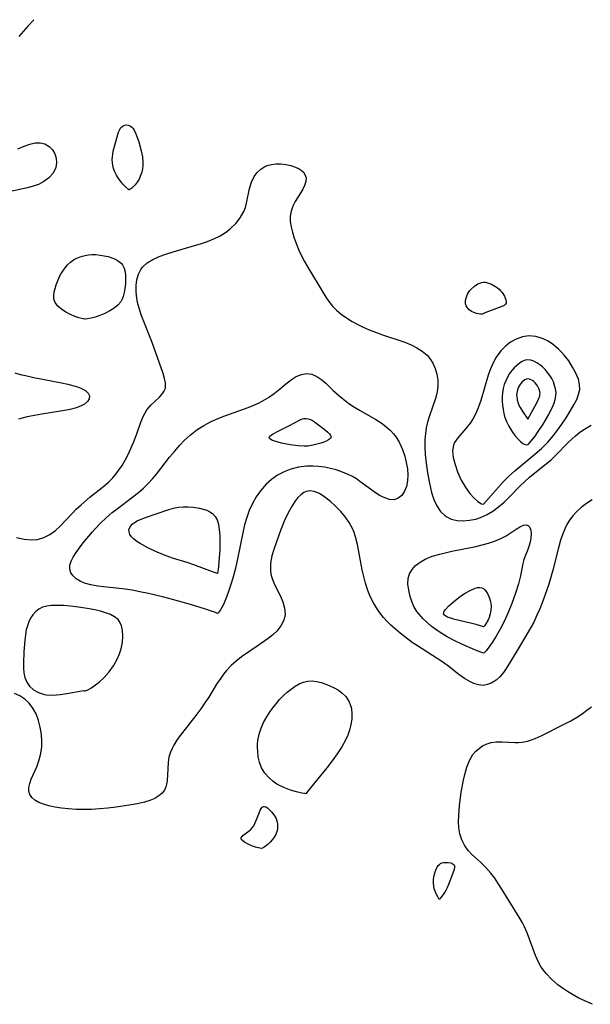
# Model space of a CAD drawing. Header units: inches. Extents: x 1073367 to 1082519, y 1569854 to 1574957.
# Tile 262 of 565: x 1077504 to 1077633, y 1574716 to 1574938. Entities that reach past the tile are written whole.
import ezdxf

# ---------------------------------------------------------------- set-up
doc = ezdxf.new("R2010")
doc.units = ezdxf.units.IN
doc.header["$MEASUREMENT"] = 0
doc.layers.add('CGG_CurvaNivelLidar_v1', color=7, linetype='Continuous', lineweight=30, true_color=0x008008)

msp = doc.modelspace()

# ---------------------------------------------------------------- linework, layer by layer
at = {"layer": 'CGG_CurvaNivelLidar_v1'}
for points in [[(1077507.0999, 1574937.8028, 68), (1077505.7675, 1574936.4121, 68), (1077504.7153, 1574935.2441, 68), (1077503.7031, 1574934.0476, 68)], [(1077503.4342, 1574908.6916, 68), (1077504.8966, 1574909.3023, 68), (1077506.1751, 1574909.7548, 68), (1077507.3915, 1574910.0368, 68), (1077508.5321, 1574910.0697, 68), (1077509.5768, 1574909.7911, 68), (1077510.5003, 1574909.244, 68), (1077511.2676, 1574908.4872, 68), (1077511.8328, 1574907.5669, 68), (1077512.1409, 1574906.5678, 68), (1077512.2054, 1574905.5107, 68), (1077512.0101, 1574904.4508, 68), (1077511.4006, 1574903.2234, 68), (1077510.4377, 1574902.1291, 68), (1077509.3607, 1574901.3279, 68), (1077508.1097, 1574900.6774, 68), (1077506.919, 1574900.2355, 68), (1077505.6602, 1574899.8803, 68), (1077501.8414, 1574899.0357, 68)], [(1077503.1711, 1574821.0726, 68), (1077504.8812, 1574820.7126, 68), (1077506.4401, 1574820.5368, 68), (1077507.9308, 1574820.6196, 68), (1077509.3462, 1574821.0453, 68), (1077510.6943, 1574821.7645, 68), (1077511.9254, 1574822.6667, 68), (1077513.0973, 1574823.7229, 68), (1077515.6024, 1574826.3565, 68), (1077516.6597, 1574827.4096, 68), (1077517.7606, 1574828.4377, 68), (1077519.7296, 1574830.1589, 68), (1077522.8303, 1574832.6525, 68), (1077523.8987, 1574833.5682, 68), (1077524.8836, 1574834.5432, 68), (1077525.5593, 1574835.3403, 68), (1077526.1911, 1574836.1783, 68), (1077526.9731, 1574837.3107, 68), (1077527.696, 1574838.4955, 68), (1077528.37, 1574839.7988, 68), (1077528.9751, 1574841.1445, 68), (1077529.5357, 1574842.5091, 68), (1077530.2797, 1574844.4272, 68), (1077531.2399, 1574847.0462, 68), (1077531.8472, 1574848.5127, 68), (1077532.5745, 1574849.8131, 68), (1077533.4686, 1574850.8986, 68), (1077535.3999, 1574852.7173, 68), (1077536.1944, 1574853.6038, 68), (1077536.4279, 1574853.958, 68), (1077536.7411, 1574854.7171, 68), (1077536.8124, 1574855.351, 68), (1077536.7744, 1574855.9204, 68), (1077536.5691, 1574856.9326, 68), (1077536.235, 1574858.032, 68), (1077533.7443, 1574865.0583, 68), (1077531.3091, 1574871.2528, 68), (1077530.8896, 1574872.5078, 68), (1077530.5583, 1574873.7611, 68), (1077530.3354, 1574875.0092, 68), (1077530.194, 1574876.4463, 68), (1077530.1846, 1574877.8435, 68), (1077530.3278, 1574879.1749, 68), (1077530.6542, 1574880.4101, 68), (1077531.2056, 1574881.5135, 68), (1077531.6055, 1574882.0334, 68), (1077532.6423, 1574882.9643, 68), (1077533.9046, 1574883.7409, 68), (1077535.3329, 1574884.4008, 68), (1077536.8803, 1574884.9738, 68), (1077538.4867, 1574885.4776, 68), (1077543.3267, 1574886.8616, 68), (1077544.6751, 1574887.2794, 68), (1077546.2894, 1574887.8284, 68), (1077547.8423, 1574888.4617, 68), (1077549.1037, 1574889.1051, 68), (1077550.2878, 1574889.8422, 68), (1077551.3816, 1574890.6688, 68), (1077552.6097, 1574891.8352, 68), (1077553.6414, 1574893.1241, 68), (1077554.4374, 1574894.5242, 68), (1077554.8016, 1574895.4591, 68), (1077555.0789, 1574896.4217, 68), (1077555.7561, 1574899.7088, 68), (1077556.1645, 1574901.1571, 68), (1077556.769, 1574902.4644, 68), (1077557.4535, 1574903.3715, 68), (1077558.2956, 1574904.1221, 68), (1077558.9895, 1574904.5589, 68), (1077559.7403, 1574904.8942, 68), (1077560.6735, 1574905.1495, 68), (1077561.6482, 1574905.2753, 68), (1077562.804, 1574905.2838, 68), (1077563.9522, 1574905.1638, 68), (1077565.0577, 1574904.9284, 68), (1077566.0826, 1574904.5837, 68), (1077566.9541, 1574904.1484, 68), (1077567.4003, 1574903.8412, 68), (1077567.8733, 1574903.4001, 68), (1077568.2231, 1574902.9021, 68), (1077568.4734, 1574902.126, 68), (1077568.4529, 1574901.293, 68), (1077568.1591, 1574900.3991, 68), (1077567.6691, 1574899.4758, 68), (1077566.0552, 1574896.8079, 68), (1077565.5283, 1574895.7448, 68), (1077565.1266, 1574894.6428, 68), (1077564.9096, 1574893.5064, 68), (1077564.92, 1574892.337, 68), (1077565.1133, 1574891.1328, 68), (1077565.4289, 1574889.8892, 68), (1077565.8375, 1574888.5534, 68), (1077566.3186, 1574887.1899, 68), (1077566.8762, 1574885.8191, 68), (1077567.316, 1574884.8645, 68), (1077568.1625, 1574883.2502, 68), (1077569.1771, 1574881.5037, 68), (1077572.2559, 1574876.3463, 68), (1077572.9102, 1574875.2809, 68), (1077573.618, 1574874.2583, 68), (1077574.455, 1574873.2457, 68), (1077575.3845, 1574872.3032, 68), (1077576.3986, 1574871.4344, 68), (1077577.6216, 1574870.554, 68), (1077578.9217, 1574869.7545, 68), (1077580.1424, 1574869.0926, 68), (1077581.4008, 1574868.4799, 68), (1077582.6892, 1574867.9143, 68), (1077584.1853, 1574867.3234, 68), (1077585.6959, 1574866.7774, 68), (1077590.7469, 1574865.0941, 68), (1077592.1664, 1574864.5162, 68), (1077593.4994, 1574863.8414, 68), (1077594.7159, 1574863.056, 68), (1077595.7784, 1574862.1402, 68), (1077596.3808, 1574861.4509, 68), (1077597.0947, 1574860.3771, 68), (1077597.6483, 1574859.1598, 68), (1077598.0193, 1574857.8627, 68), (1077598.213, 1574856.5135, 68), (1077598.2244, 1574855.1368, 68), (1077598.0892, 1574854.0001, 68), (1077597.9128, 1574853.1887, 68), (1077597.6945, 1574852.4228, 68), (1077596.2967, 1574848.4718, 68), (1077595.8878, 1574847.097, 68), (1077595.6096, 1574845.8114, 68), (1077595.4213, 1574844.495, 68), (1077595.3183, 1574843.1561, 68), (1077595.3011, 1574841.4712, 68), (1077595.3837, 1574839.7735, 68), (1077595.5077, 1574838.398, 68), (1077595.8731, 1574835.665, 68), (1077596.305, 1574833.2785, 68), (1077596.5327, 1574832.2268, 68), (1077596.7945, 1574831.205, 68), (1077597.3302, 1574829.6155, 68), (1077598.0077, 1574828.168, 68), (1077598.8407, 1574826.9147, 68), (1077599.8551, 1574825.9245, 68), (1077600.0935, 1574825.7587, 68), (1077601.2493, 1574825.2088, 68), (1077602.5398, 1574824.9146, 68), (1077603.9189, 1574824.8344, 68), (1077605.3469, 1574824.942, 68), (1077606.7879, 1574825.2249, 68), (1077607.8026, 1574825.5366, 68), (1077609.2217, 1574826.167, 68), (1077610.5948, 1574826.9821, 68), (1077611.9165, 1574827.9431, 68), (1077613.1947, 1574829.0382, 68), (1077614.4174, 1574830.2253, 68), (1077616.8101, 1574832.6862, 68), (1077617.8591, 1574833.7035, 68), (1077618.9131, 1574834.6315, 68), (1077622.7453, 1574837.7179, 68), (1077623.7527, 1574838.5814, 68), (1077624.8016, 1574839.585, 68), (1077627.616, 1574842.4836, 68), (1077628.4245, 1574843.2559, 68), (1077629.2805, 1574844.0084, 68), (1077630.275, 1574844.7844, 68), (1077631.3051, 1574845.4894, 68), (1077632.8107, 1574846.3607, 68)], [(1077502.7794, 1574858.1754, 68), (1077503.9616, 1574857.841, 68), (1077505.1572, 1574857.5458, 68), (1077507.0812, 1574857.1205, 68), (1077509.006, 1574856.7372, 68), (1077513.2901, 1574855.9273, 68), (1077514.7371, 1574855.6115, 68), (1077516.0827, 1574855.2649, 68), (1077516.9178, 1574855.0057, 68), (1077517.6745, 1574854.7198, 68), (1077518.7088, 1574854.1687, 68), (1077519.3122, 1574853.6144, 68), (1077519.6053, 1574852.9984, 68), (1077519.5407, 1574852.345, 68), (1077519.1471, 1574851.7048, 68), (1077518.4773, 1574851.1294, 68), (1077517.577, 1574850.6384, 68), (1077516.6307, 1574850.2893, 68), (1077515.5692, 1574850.0019, 68), (1077514.4185, 1574849.7557, 68), (1077513.0778, 1574849.5143, 68), (1077508.843, 1574848.8684, 68), (1077507.2037, 1574848.577, 68), (1077505.5646, 1574848.2309, 68), (1077503.6357, 1574847.7309, 68)], [(1077632.9941, 1574829.5391, 68), (1077631.7515, 1574828.7189, 68), (1077630.5771, 1574827.8233, 68), (1077629.4911, 1574826.8462, 68), (1077628.6696, 1574825.9603, 68), (1077627.9427, 1574825.0026, 68), (1077627.4016, 1574824.1154, 68), (1077626.9303, 1574823.1779, 68), (1077626.3872, 1574821.8601, 68), (1077625.922, 1574820.4862, 68), (1077625.4281, 1574818.7556, 68), (1077624.1503, 1574813.7102, 68), (1077623.7164, 1574812.1285, 68), (1077623.2493, 1574810.5569, 68), (1077622.7443, 1574809.0014, 68), (1077621.7579, 1574806.315, 68), (1077621.2157, 1574804.9799, 68), (1077620.6462, 1574803.671, 68), (1077619.7632, 1574801.8452, 68), (1077618.7416, 1574800.0295, 68), (1077616.1485, 1574795.5849, 68), (1077613.7875, 1574791.7721, 68), (1077613.0233, 1574790.6518, 68), (1077612.202, 1574789.6577, 68), (1077611.3479, 1574788.8823, 68), (1077610.4222, 1574788.2819, 68), (1077609.4428, 1574787.882, 68), (1077608.4252, 1574787.718, 68), (1077607.3863, 1574787.8166, 68), (1077606.3333, 1574788.1398, 68), (1077605.2755, 1574788.6421, 68), (1077604.2216, 1574789.287, 68), (1077602.976, 1574790.1942, 68), (1077600.4118, 1574792.1984, 68), (1077598.877, 1574793.2847, 68), (1077597.0378, 1574794.4748, 68), (1077593.6041, 1574796.6025, 68), (1077592.4588, 1574797.3675, 68), (1077591.0648, 1574798.4008, 68), (1077589.7266, 1574799.4855, 68), (1077587.6199, 1574801.316, 68), (1077586.8377, 1574802.0659, 68), (1077585.9679, 1574803.0192, 68), (1077585.1614, 1574804.0384, 68), (1077584.3831, 1574805.1675, 68), (1077583.6786, 1574806.3534, 68), (1077583.0573, 1574807.5937, 68), (1077582.4344, 1574809.1347, 68), (1077581.9114, 1574810.7298, 68), (1077581.4927, 1574812.2414, 68), (1077581.136, 1574813.7745, 68), (1077580.0626, 1574819.4905, 68), (1077579.6255, 1574821.2291, 68), (1077579.3251, 1574822.1637, 68), (1077578.9669, 1574823.0645, 68), (1077578.2461, 1574824.433, 68), (1077577.3973, 1574825.6767, 68), (1077576.3233, 1574826.9458, 68), (1077575.1622, 1574828.1087, 68), (1077573.9667, 1574829.1735, 68), (1077572.7413, 1574830.1541, 68), (1077571.5254, 1574830.9461, 68), (1077570.3128, 1574831.4499, 68), (1077569.3434, 1574831.5695, 68), (1077568.9494, 1574831.5335, 68), (1077568.5947, 1574831.4545, 68), (1077567.9823, 1574831.2037, 68), (1077567.2733, 1574830.7132, 68), (1077566.6187, 1574830.058, 68), (1077565.9626, 1574829.2021, 68), (1077565.3457, 1574828.2295, 68), (1077564.7532, 1574827.1722, 68), (1077563.6447, 1574824.9425, 68), (1077563.1387, 1574823.7714, 68), (1077562.6903, 1574822.6052, 68), (1077561.2935, 1574818.5789, 68), (1077560.8018, 1574816.9307, 68), (1077560.4919, 1574815.3014, 68), (1077560.437, 1574814.1398, 68), (1077560.4613, 1574813.653, 68), (1077560.5718, 1574812.8234, 68), (1077560.7663, 1574812.0151, 68), (1077561.298, 1574810.627, 68), (1077562.6434, 1574807.9621, 68), (1077563.2494, 1574806.5492, 68), (1077563.6502, 1574805.1314, 68), (1077563.7449, 1574803.7342, 68), (1077563.4526, 1574802.3928, 68), (1077562.8193, 1574801.1262, 68), (1077561.9029, 1574799.9671, 68), (1077560.9773, 1574799.1154, 68), (1077559.9408, 1574798.3163, 68), (1077557.6808, 1574796.6939, 68), (1077553.9389, 1574794.1216, 68), (1077552.7115, 1574793.2043, 68), (1077551.5758, 1574792.1995, 68), (1077550.5678, 1574791.0929, 68), (1077549.8838, 1574790.2434, 68), (1077549.2281, 1574789.3525, 68), (1077548.3174, 1574787.9724, 68), (1077546.556, 1574785.0924, 68), (1077545.8363, 1574783.9734, 68), (1077544.764, 1574782.4473, 68), (1077543.6336, 1574780.9587, 68), (1077540.3678, 1574776.8302, 68), (1077539.4127, 1574775.4962, 68), (1077538.6469, 1574774.2594, 68), (1077538.2464, 1574773.4808, 68), (1077537.9142, 1574772.6878, 68), (1077537.5651, 1574771.5054, 68), (1077537.3617, 1574770.3126, 68), (1077537.2674, 1574768.8936, 68), (1077537.2357, 1574767.5133, 68), (1077537.1485, 1574766.1939, 68), (1077537.0294, 1574765.4814, 68), (1077536.8387, 1574764.8077, 68), (1077536.522, 1574764.1125, 68), (1077536.0369, 1574763.4479, 68), (1077535.2904, 1574762.8034, 68), (1077534.3346, 1574762.2421, 68), (1077533.2363, 1574761.7725, 68), (1077532.0254, 1574761.3814, 68), (1077530.7262, 1574761.0597, 68), (1077529.5612, 1574760.8334, 68), (1077525.6169, 1574760.2531, 68), (1077523.7435, 1574760.0376, 68), (1077521.8509, 1574759.8644, 68), (1077520.116, 1574759.7563, 68), (1077518.3871, 1574759.7143, 68), (1077516.6356, 1574759.7562, 68), (1077514.9165, 1574759.8756, 68), (1077513.3494, 1574760.0497, 68), (1077511.8458, 1574760.2838, 68), (1077510.4943, 1574760.5675, 68), (1077509.2485, 1574760.9176, 68), (1077508.2041, 1574761.3206, 68), (1077507.3159, 1574761.8259, 68), (1077506.6588, 1574762.417, 68), (1077506.1953, 1574763.1093, 68), (1077505.9529, 1574763.8844, 68), (1077505.9496, 1574764.7276, 68), (1077506.1417, 1574765.6272, 68), (1077506.4753, 1574766.5744, 68), (1077507.7154, 1574769.3889, 68), (1077508.214, 1574770.699, 68), (1077508.5992, 1574772.0704, 68), (1077508.8468, 1574773.7997, 68), (1077508.8776, 1574775.0603, 68), (1077508.7756, 1574776.6728, 68), (1077508.5287, 1574778.2709, 68), (1077508.1358, 1574779.822, 68), (1077507.5842, 1574781.2891, 68), (1077507.1021, 1574782.2286, 68), (1077506.8853, 1574782.5841, 68), (1077506.0437, 1574783.6917, 68), (1077505.0565, 1574784.6355, 68), (1077503.9435, 1574785.3903, 68), (1077502.7166, 1574785.9199, 68)], [(1077633.0703, 1574715.8133, 68), (1077631.5494, 1574716.4916, 68), (1077630.0546, 1574717.2347, 68), (1077628.604, 1574718.0317, 68), (1077627.4672, 1574718.7128, 68), (1077626.3699, 1574719.432, 68), (1077625.3219, 1574720.1976, 68), (1077623.9047, 1574721.4092, 68), (1077622.6354, 1574722.7369, 68), (1077621.5444, 1574724.1861, 68), (1077620.968, 1574725.1608, 68), (1077620.2121, 1574726.7915, 68), (1077618.3385, 1574731.9494, 68), (1077617.6934, 1574733.4175, 68), (1077617.3128, 1574734.1701, 68), (1077616.5957, 1574735.4447, 68), (1077614.2492, 1574739.1811, 68), (1077612.6615, 1574741.7834, 68), (1077611.8543, 1574743.0599, 68), (1077611.05, 1574744.2351, 68), (1077610.1989, 1574745.3541, 68), (1077609.0297, 1574746.6868, 68), (1077607.8026, 1574747.8958, 68), (1077605.8923, 1574749.6144, 68), (1077605.036, 1574750.5181, 68), (1077604.2258, 1574751.6576, 68), (1077603.5955, 1574752.9203, 68), (1077603.1649, 1574754.2844, 68), (1077602.96, 1574755.5953, 68), (1077602.8984, 1574756.9606, 68), (1077602.9407, 1574758.3674, 68), (1077603.1278, 1574760.588, 68), (1077603.5154, 1574763.6573, 68), (1077603.9762, 1574766.3516, 68), (1077604.2738, 1574767.652, 68), (1077604.7733, 1574769.3154, 68), (1077605.3707, 1574770.7919, 68), (1077606.1311, 1574772.097, 68), (1077606.8092, 1574772.9007, 68), (1077607.5815, 1574773.5867, 68), (1077608.3237, 1574774.0911, 68), (1077609.1217, 1574774.4868, 68), (1077610.2254, 1574774.8165, 68), (1077611.3916, 1574774.9694, 68), (1077612.754, 1574774.9783, 68), (1077615.558, 1574774.8475, 68), (1077616.3986, 1574774.8622, 68), (1077617.2397, 1574774.9345, 68), (1077618.4165, 1574775.1611, 68), (1077618.8997, 1574775.2981, 68), (1077620.1971, 1574775.7711, 68), (1077621.4899, 1574776.3541, 68), (1077626.8398, 1574779.0204, 68), (1077628.2026, 1574779.7432, 68), (1077629.4915, 1574780.5044, 68), (1077630.7495, 1574781.327, 68), (1077631.8348, 1574782.1014, 68), (1077632.8904, 1574782.9131, 68)]]:
    msp.add_polyline3d(points, dxfattribs=at)
for points in [[(1077528.5, 1574899.429, 68), (1077527.6796, 1574900.1792, 68), (1077527.167, 1574900.725, 68), (1077526.6663, 1574901.3235, 68), (1077526.1713, 1574901.9956, 68), (1077525.7151, 1574902.7193, 68), (1077525.3311, 1574903.4724, 68), (1077525.0516, 1574904.217, 68), (1077524.8743, 1574904.9353, 68), (1077524.7968, 1574905.5954, 68), (1077524.7796, 1574906.2332, 68), (1077524.803, 1574906.873, 68), (1077524.8695, 1574907.5111, 68), (1077524.9904, 1574908.1906, 68), (1077525.3289, 1574909.5305, 68), (1077526.1897, 1574912.4326, 68), (1077526.3625, 1574912.8683, 68), (1077526.576, 1574913.2538, 68), (1077526.8653, 1574913.5957, 68), (1077527.2069, 1574913.8538, 68), (1077527.5866, 1574914.0149, 68), (1077527.9627, 1574914.065, 68), (1077528.3438, 1574914.0182, 68), (1077528.6019, 1574913.93, 68), (1077528.8508, 1574913.7999, 68), (1077529.1767, 1574913.5549, 68), (1077529.467, 1574913.2429, 68), (1077529.6971, 1574912.9003, 68), (1077530.0827, 1574912.0992, 68), (1077530.7491, 1574910.2411, 68), (1077531.3099, 1574908.2421, 68), (1077531.5742, 1574906.8797, 68), (1077531.6837, 1574905.5779, 68), (1077531.678, 1574904.9123, 68), (1077531.5918, 1574904.1849, 68), (1077531.4201, 1574903.4218, 68), (1077531.1568, 1574902.6373, 68), (1077530.8167, 1574901.8839, 68), (1077530.4149, 1574901.1941, 68), (1077529.9692, 1574900.5981, 68), (1077529.5549, 1574900.1625, 68), (1077529.1627, 1574899.8247, 68), (1077528.8312, 1574899.5869, 68), (1077528.5981, 1574899.4529, 68)], [(1077518.5, 1574870.3051, 68), (1077517.9127, 1574870.4034, 68), (1077517.2406, 1574870.5921, 68), (1077516.3389, 1574870.9106, 68), (1077515.3354, 1574871.3446, 68), (1077514.3099, 1574871.8847, 68), (1077513.3431, 1574872.52, 68), (1077512.5177, 1574873.2396, 68), (1077511.9185, 1574874.0327, 68), (1077511.6222, 1574874.8232, 68), (1077511.5661, 1574875.6205, 68), (1077511.6777, 1574876.4107, 68), (1077511.8665, 1574877.2222, 68), (1077512.098, 1574877.9944, 68), (1077512.377, 1574878.766, 68), (1077512.7044, 1574879.5272, 68), (1077513.1206, 1574880.3376, 68), (1077513.5929, 1574881.1156, 68), (1077514.1191, 1574881.851, 68), (1077514.7019, 1574882.5303, 68), (1077515.3487, 1574883.1356, 68), (1077516.0262, 1574883.6243, 68), (1077516.758, 1574884.0303, 68), (1077517.534, 1574884.3523, 68), (1077518.0817, 1574884.5209, 68), (1077518.6424, 1574884.6523, 68), (1077519.3945, 1574884.7728, 68), (1077520.1569, 1574884.8336, 68), (1077521.0944, 1574884.826, 68), (1077522.0286, 1574884.7422, 68), (1077522.9488, 1574884.5944, 68), (1077523.8431, 1574884.3884, 68), (1077524.6964, 1574884.1241, 68), (1077525.4897, 1574883.7951, 68), (1077526.1983, 1574883.3885, 68), (1077526.7897, 1574882.8842, 68), (1077527.0689, 1574882.5302, 68), (1077527.4296, 1574881.7978, 68), (1077527.6436, 1574880.9701, 68), (1077527.747, 1574880.0766, 68), (1077527.7657, 1574879.1411, 68), (1077527.7167, 1574878.1841, 68), (1077527.6095, 1574877.2239, 68), (1077527.4456, 1574876.2792, 68), (1077527.2185, 1574875.371, 68), (1077527.017, 1574874.7864, 68), (1077526.7084, 1574874.2153, 68), (1077526.0586, 1574873.4665, 68), (1077525.1951, 1574872.773, 68), (1077524.1847, 1574872.1456, 68), (1077523.0936, 1574871.5953, 68), (1077521.9864, 1574871.1328, 68), (1077520.927, 1574870.7685, 68), (1077519.979, 1574870.5104, 68), (1077519.1883, 1574870.3546, 68), (1077518.6667, 1574870.2923, 68)], [(1077608.5, 1574871.5069, 68), (1077608.4252, 1574871.4666, 68), (1077608.1916, 1574871.4341, 68), (1077607.8373, 1574871.4247, 68), (1077607.3983, 1574871.4575, 68), (1077606.9101, 1574871.5528, 68), (1077606.3504, 1574871.752, 68), (1077605.8077, 1574872.0436, 68), (1077605.3145, 1574872.4092, 68), (1077604.903, 1574872.8265, 68), (1077604.606, 1574873.2722, 68), (1077604.4559, 1574873.7223, 68), (1077604.4332, 1574874.1508, 68), (1077604.4813, 1574874.5903, 68), (1077604.5848, 1574875.0338, 68), (1077604.7336, 1574875.4749, 68), (1077604.9225, 1574875.9069, 68), (1077605.1501, 1574876.3229, 68), (1077605.4188, 1574876.7144, 68), (1077605.733, 1574877.0768, 68), (1077606.4568, 1574877.7105, 68), (1077607.2579, 1574878.2173, 68), (1077607.6761, 1574878.4096, 68), (1077608.1028, 1574878.5471, 68), (1077608.5365, 1574878.6137, 68), (1077608.9893, 1574878.5948, 68), (1077609.4452, 1574878.5014, 68), (1077609.9009, 1574878.3512, 68), (1077610.3528, 1574878.1563, 68), (1077611.2279, 1574877.6615, 68), (1077611.6395, 1574877.3674, 68), (1077612.0233, 1574877.0406, 68), (1077612.3788, 1574876.671, 68), (1077612.6983, 1574876.2753, 68), (1077613.2298, 1574875.4474, 68), (1077613.4322, 1574875.0344, 68), (1077613.5774, 1574874.6352, 68), (1077613.6462, 1574874.2613, 68), (1077613.6109, 1574873.9268, 68), (1077613.4442, 1574873.6408, 68), (1077613.1455, 1574873.3908, 68), (1077612.6896, 1574873.1463, 68), (1077611.4751, 1574872.6718, 68), (1077609.0616, 1574871.8239, 68), (1077608.5393, 1574871.5678, 68)], [(1077608.5, 1574828.5818, 68.5), (1077611.8674, 1574832.4193, 68.5), (1077613.002, 1574833.6561, 68.5), (1077614.2621, 1574834.9212, 68.5), (1077615.5859, 1574836.1172, 68.5), (1077620.0914, 1574839.8096, 68.5), (1077621.6227, 1574841.1544, 68.5), (1077623.0128, 1574842.5601, 68.5), (1077624.2722, 1574844.0309, 68.5), (1077625.2443, 1574845.294, 68.5), (1077626.1633, 1574846.5811, 68.5), (1077627.1559, 1574848.0638, 68.5), (1077628.0765, 1574849.5321, 68.5), (1077628.9085, 1574850.964, 68.5), (1077629.5375, 1574852.1814, 68.5), (1077629.9765, 1574853.2892, 68.5), (1077630.2144, 1574854.4059, 68.5), (1077630.1964, 1574855.5729, 68.5), (1077629.9381, 1574856.7499, 68.5), (1077629.3793, 1574858.1286, 68.5), (1077628.6279, 1574859.4979, 68.5), (1077627.7342, 1574860.8759, 68.5), (1077626.7119, 1574862.1961, 68.5), (1077626.098, 1574862.8686, 68.5), (1077625.4471, 1574863.5046, 68.5), (1077624.3019, 1574864.4673, 68.5), (1077623.0841, 1574865.2889, 68.5), (1077621.8011, 1574865.927, 68.5), (1077620.2872, 1574866.3709, 68.5), (1077618.7428, 1574866.4926, 68.5), (1077617.2917, 1574866.2881, 68.5), (1077615.8895, 1574865.7994, 68.5), (1077614.6292, 1574865.0978, 68.5), (1077613.462, 1574864.2014, 68.5), (1077612.4083, 1574863.1375, 68.5), (1077611.3869, 1574861.7529, 68.5), (1077610.6897, 1574860.4623, 68.5), (1077610.1077, 1574859.0807, 68.5), (1077609.6063, 1574857.6375, 68.5), (1077607.9167, 1574851.9584, 68.5), (1077607.319, 1574850.2868, 68.5), (1077606.7805, 1574849.0503, 68.5), (1077606.1709, 1574847.887, 68.5), (1077605.4866, 1574846.8155, 68.5), (1077604.5616, 1574845.649, 68.5), (1077602.7108, 1574843.5546, 68.5), (1077601.9822, 1574842.4936, 68.5), (1077601.7193, 1574841.8647, 68.5), (1077601.5561, 1574840.5934, 68.5), (1077601.7089, 1574839.1304, 68.5), (1077602.107, 1574837.543, 68.5), (1077602.6811, 1574835.8998, 68.5), (1077603.5092, 1574834.0043, 68.5), (1077604.4993, 1574832.2553, 68.5), (1077605.4294, 1574830.9897, 68.5), (1077606.3779, 1574829.9534, 68.5), (1077607.2578, 1574829.1864, 68.5), (1077608.0981, 1574828.6543, 68.5)], [(1077618.5, 1574842.0239, 69), (1077618.6703, 1574842.1317, 69), (1077619.15, 1574842.6458, 69), (1077620.1455, 1574843.928, 69), (1077620.7285, 1574844.7522, 69), (1077621.9529, 1574846.6152, 69), (1077623.2438, 1574848.7989, 69), (1077623.7439, 1574849.7492, 69), (1077624.1408, 1574850.6077, 69), (1077624.4449, 1574851.4018, 69), (1077624.6832, 1574852.1951, 69), (1077624.835, 1574852.9871, 69), (1077624.8744, 1574853.7768, 69), (1077624.7796, 1574854.5684, 69), (1077624.5705, 1574855.3521, 69), (1077624.2711, 1574856.1228, 69), (1077623.898, 1574856.8743, 69), (1077623.4614, 1574857.5981, 69), (1077622.9659, 1574858.2831, 69), (1077622.4122, 1574858.9208, 69), (1077621.8154, 1574859.5028, 69), (1077621.1884, 1574860.0222, 69), (1077620.5411, 1574860.4664, 69), (1077619.8817, 1574860.8163, 69), (1077619.217, 1574861.0456, 69), (1077618.553, 1574861.1188, 69), (1077617.8966, 1574861.0074, 69), (1077617.2505, 1574860.7401, 69), (1077616.619, 1574860.352, 69), (1077616.0076, 1574859.8691, 69), (1077615.4238, 1574859.3098, 69), (1077614.8772, 1574858.6861, 69), (1077614.3806, 1574858.0042, 69), (1077613.92, 1574857.2185, 69), (1077613.5284, 1574856.3853, 69), (1077613.2046, 1574855.5173, 69), (1077612.9539, 1574854.6235, 69), (1077612.7881, 1574853.7099, 69), (1077612.7185, 1574852.7744, 69), (1077612.7313, 1574851.8291, 69), (1077612.8091, 1574850.8796, 69), (1077612.9401, 1574849.9305, 69), (1077613.1203, 1574848.9833, 69), (1077613.2905, 1574848.3484, 69), (1077613.6973, 1574847.2456, 69), (1077614.236, 1574846.1237, 69), (1077614.8726, 1574845.0392, 69), (1077615.5737, 1574844.0479, 69), (1077616.3044, 1574843.2035, 69), (1077616.8776, 1574842.6707, 69), (1077617.4152, 1574842.2771, 69), (1077617.8853, 1574842.0343, 69), (1077618.3151, 1574841.9372, 69)], [(1077548.5, 1574803.952, 67.5), (1077548.0394, 1574804.1505, 67.5), (1077545.8023, 1574804.904, 67.5), (1077542.3923, 1574805.9425, 67.5), (1077538.3207, 1574807.0769, 67.5), (1077536.1238, 1574807.6495, 67.5), (1077532.9522, 1574808.4131, 67.5), (1077531.02, 1574808.8282, 67.5), (1077529.2578, 1574809.1576, 67.5), (1077527.6745, 1574809.3968, 67.5), (1077521.5297, 1574810.1, 67.5), (1077519.9632, 1574810.3861, 67.5), (1077518.528, 1574810.7884, 67.5), (1077517.5129, 1574811.2136, 67.5), (1077516.6388, 1574811.7371, 67.5), (1077515.9171, 1574812.3802, 67.5), (1077515.4132, 1574813.113, 67.5), (1077515.1686, 1574813.9209, 67.5), (1077515.2124, 1574814.7858, 67.5), (1077515.4952, 1574815.7014, 67.5), (1077515.9608, 1574816.6574, 67.5), (1077516.6004, 1574817.7, 67.5), (1077517.3548, 1574818.7651, 67.5), (1077518.1953, 1574819.8408, 67.5), (1077520.2819, 1574822.31, 67.5), (1077520.9308, 1574823.0476, 67.5), (1077522.1287, 1574824.3045, 67.5), (1077523.4068, 1574825.5175, 67.5), (1077524.7547, 1574826.6763, 67.5), (1077525.8605, 1574827.5474, 67.5), (1077529.427, 1574830.1943, 67.5), (1077530.6928, 1574831.1973, 67.5), (1077531.8063, 1574832.1725, 67.5), (1077532.8661, 1574833.202, 67.5), (1077533.8675, 1574834.2847, 67.5), (1077534.7501, 1574835.3423, 67.5), (1077537.7034, 1574839.1501, 67.5), (1077538.7847, 1574840.4819, 67.5), (1077540.0341, 1574841.9052, 67.5), (1077540.9878, 1574842.9022, 67.5), (1077542.3656, 1574844.1637, 67.5), (1077543.8396, 1574845.3094, 67.5), (1077545.4051, 1574846.3269, 67.5), (1077547.056, 1574847.2034, 67.5), (1077548.7744, 1574847.9616, 67.5), (1077550.1445, 1574848.4875, 67.5), (1077555.4372, 1574850.3703, 67.5), (1077556.692, 1574850.8787, 67.5), (1077557.9111, 1574851.437, 67.5), (1077558.9889, 1574852.0052, 67.5), (1077560.0216, 1574852.6259, 67.5), (1077561.2734, 1574853.4895, 67.5), (1077562.4445, 1574854.4029, 67.5), (1077564.2395, 1574855.9189, 67.5), (1077565.1141, 1574856.6039, 67.5), (1077566.2646, 1574857.3393, 67.5), (1077567.4321, 1574857.8411, 67.5), (1077568.6073, 1574858.0324, 67.5), (1077569.7821, 1574857.8506, 67.5), (1077570.9394, 1574857.3491, 67.5), (1077572.0624, 1574856.5968, 67.5), (1077572.9113, 1574855.872, 67.5), (1077574.6298, 1574854.2256, 67.5), (1077575.7831, 1574853.1728, 67.5), (1077577.0194, 1574852.1463, 67.5), (1077578.1737, 1574851.2863, 67.5), (1077579.3814, 1574850.4762, 67.5), (1077580.6859, 1574849.6848, 67.5), (1077584.2296, 1574847.6411, 67.5), (1077585.4068, 1574846.8883, 67.5), (1077586.518, 1574846.0788, 67.5), (1077587.5348, 1574845.1873, 67.5), (1077588.2063, 1574844.4642, 67.5), (1077588.8035, 1574843.6847, 67.5), (1077589.5005, 1574842.5292, 67.5), (1077589.9014, 1574841.7085, 67.5), (1077590.2542, 1574840.8619, 67.5), (1077590.7372, 1574839.4279, 67.5), (1077591.1004, 1574837.9705, 67.5), (1077591.3392, 1574836.5183, 67.5), (1077591.4385, 1574835.1537, 67.5), (1077591.3888, 1574833.8506, 67.5), (1077591.1539, 1574832.5931, 67.5), (1077590.728, 1574831.4866, 67.5), (1077590.0947, 1574830.5624, 67.5), (1077589.297, 1574829.9031, 67.5), (1077588.3685, 1574829.5704, 67.5), (1077587.3365, 1574829.6126, 67.5), (1077586.2314, 1574829.9674, 67.5), (1077585.0802, 1574830.558, 67.5), (1077583.8856, 1574831.331, 67.5), (1077580.644, 1574833.7141, 67.5), (1077579.8305, 1574834.2612, 67.5), (1077578.9423, 1574834.7817, 67.5), (1077578.0125, 1574835.2488, 67.5), (1077576.6711, 1574835.8072, 67.5), (1077575.2815, 1574836.2781, 67.5), (1077573.9865, 1574836.6388, 67.5), (1077572.6705, 1574836.919, 67.5), (1077571.3296, 1574837.1009, 67.5), (1077569.9817, 1574837.1791, 67.5), (1077568.637, 1574837.1505, 67.5), (1077566.811, 1574836.9259, 67.5), (1077565.0404, 1574836.4768, 67.5), (1077563.5171, 1574835.869, 67.5), (1077562.0733, 1574835.0883, 67.5), (1077560.7219, 1574834.1526, 67.5), (1077559.4834, 1574833.0672, 67.5), (1077558.1882, 1574831.5917, 67.5), (1077557.2246, 1574830.2018, 67.5), (1077556.3835, 1574828.7139, 67.5), (1077555.6694, 1574827.1427, 67.5), (1077555.101, 1574825.5413, 67.5), (1077554.6363, 1574823.8866, 67.5), (1077554.3043, 1574822.454, 67.5), (1077552.9187, 1574815.8501, 67.5), (1077552.4587, 1574813.864, 67.5), (1077551.9578, 1574811.921, 67.5), (1077551.4593, 1574810.2162, 67.5), (1077550.9336, 1574808.6404, 67.5), (1077550.3927, 1574807.2353, 67.5), (1077549.7509, 1574805.8235, 67.5), (1077549.1802, 1574804.7682, 67.5), (1077548.746, 1574804.1234, 67.5)], [(1077618.5, 1574847.7038, 69.5), (1077620.1264, 1574850.5748, 69.5), (1077620.8072, 1574851.8942, 69.5), (1077621.0872, 1574852.5883, 69.5), (1077621.1888, 1574852.9348, 69.5), (1077621.2534, 1574853.2804, 69.5), (1077621.27, 1574853.6249, 69.5), (1077621.2295, 1574853.9699, 69.5), (1077621.0111, 1574854.6466, 69.5), (1077620.6612, 1574855.288, 69.5), (1077620.4464, 1574855.5856, 69.5), (1077620.164, 1574855.9063, 69.5), (1077619.8572, 1574856.1932, 69.5), (1077619.5341, 1574856.4404, 69.5), (1077619.2011, 1574856.6376, 69.5), (1077618.8633, 1574856.7692, 69.5), (1077618.5251, 1574856.813, 69.5), (1077618.1912, 1574856.7508, 69.5), (1077617.8638, 1574856.6009, 69.5), (1077617.5462, 1574856.3851, 69.5), (1077617.2427, 1574856.1185, 69.5), (1077616.9594, 1574855.8112, 69.5), (1077616.7046, 1574855.4684, 69.5), (1077616.5038, 1574855.1273, 69.5), (1077616.1933, 1574854.3881, 69.5), (1077616.0861, 1574853.9997, 69.5), (1077616.0173, 1574853.6028, 69.5), (1077615.9929, 1574853.2324, 69.5), (1077616.0015, 1574852.859, 69.5), (1077616.1011, 1574852.1116, 69.5), (1077616.319, 1574851.3476, 69.5), (1077616.5221, 1574850.88, 69.5), (1077616.7736, 1574850.3906, 69.5), (1077617.3523, 1574849.4135, 69.5)], [(1077568.5, 1574841.6848, 67), (1077568.3991, 1574841.6536, 67), (1077568.027, 1574841.6351, 67), (1077566.6823, 1574841.7002, 67), (1077564.8647, 1574841.9467, 67), (1077562.9823, 1574842.3208, 67), (1077561.4463, 1574842.7422, 67), (1077560.9254, 1574842.9479, 67), (1077560.5227, 1574843.1595, 67), (1077560.2558, 1574843.3813, 67), (1077560.1692, 1574843.6163, 67), (1077560.3046, 1574843.8754, 67), (1077560.6212, 1574844.1484, 67), (1077561.065, 1574844.4322, 67), (1077562.185, 1574845.0255, 67), (1077564.7617, 1574846.3042, 67), (1077566.986, 1574847.5035, 67), (1077567.493, 1574847.7212, 67), (1077567.992, 1574847.8679, 67), (1077568.484, 1574847.915, 67), (1077568.9695, 1574847.8398, 67), (1077569.4509, 1574847.6628, 67), (1077569.9302, 1574847.4111, 67), (1077570.4092, 1574847.1068, 67), (1077571.9072, 1574846.0125, 67), (1077572.9328, 1574845.2158, 67), (1077573.3862, 1574844.8259, 67), (1077573.7659, 1574844.4458, 67), (1077574.0352, 1574844.0797, 67), (1077574.1386, 1574843.7308, 67), (1077573.9787, 1574843.4039, 67), (1077573.5831, 1574843.0802, 67), (1077573.008, 1574842.7692, 67), (1077572.3101, 1574842.4805, 67), (1077571.5446, 1574842.2236, 67), (1077570.024, 1574841.8408, 67), (1077568.8948, 1574841.6772, 67)], [(1077548.5, 1574812.9528, 67), (1077547.3582, 1574813.3036, 67), (1077543.1723, 1574814.8928, 67), (1077541.8985, 1574815.3383, 67), (1077538.3396, 1574816.436, 67), (1077537.1354, 1574816.8495, 67), (1077535.0564, 1574817.6923, 67), (1077532.7739, 1574818.7656, 67), (1077531.0787, 1574819.6857, 67), (1077530.3236, 1574820.1704, 67), (1077529.66, 1574820.678, 67), (1077529.1179, 1574821.2145, 67), (1077528.7462, 1574821.7574, 67), (1077528.5488, 1574822.3215, 67), (1077528.5336, 1574822.7502, 67), (1077528.6335, 1574823.1708, 67), (1077528.9235, 1574823.6783, 67), (1077529.2636, 1574824.0445, 67), (1077529.7626, 1574824.4343, 67), (1077530.3502, 1574824.7865, 67), (1077531.2576, 1574825.2109, 67), (1077532.2538, 1574825.5926, 67), (1077537.5297, 1574827.3755, 67), (1077538.5638, 1574827.6653, 67), (1077539.6761, 1574827.8746, 67), (1077540.7976, 1574827.9859, 67), (1077541.9143, 1574828.0052, 67), (1077543.0107, 1574827.9302, 67), (1077544.4711, 1574827.6745, 67), (1077545.296, 1574827.4641, 67), (1077546.0733, 1574827.2027, 67), (1077546.7831, 1574826.8696, 67), (1077547.4011, 1574826.4387, 67), (1077547.9689, 1574825.7996, 67), (1077548.4015, 1574825.0225, 67), (1077548.7128, 1574824.0217, 67), (1077548.9045, 1574822.8337, 67), (1077549.0101, 1574821.4112, 67), (1077549.036, 1574819.8994, 67), (1077549.0013, 1574818.3727, 67), (1077548.8204, 1574815.5651, 67), (1077548.7071, 1574814.4281, 67)], [(1077608.5, 1574794.9548, 67.5), (1077606.705, 1574795.6803, 67.5), (1077603.6623, 1574797.0079, 67.5), (1077602.0347, 1574797.7911, 67.5), (1077600.3481, 1574798.6841, 67.5), (1077598.4918, 1574799.8036, 67.5), (1077596.745, 1574801.0482, 67.5), (1077594.9113, 1574802.6868, 67.5), (1077593.4945, 1574804.3955, 67.5), (1077592.8251, 1574805.5364, 67.5), (1077592.3675, 1574806.6338, 67.5), (1077592.0054, 1574807.7295, 67.5), (1077591.6499, 1574809.1541, 67.5), (1077591.4725, 1574810.5347, 67.5), (1077591.5376, 1574811.8474, 67.5), (1077591.8145, 1574812.8299, 67.5), (1077592.3915, 1574813.8399, 67.5), (1077593.2063, 1574814.7415, 67.5), (1077594.2123, 1574815.5305, 67.5), (1077595.3757, 1574816.1961, 67.5), (1077596.9424, 1574816.8263, 67.5), (1077598.642, 1574817.3245, 67.5), (1077601.4083, 1574817.9535, 67.5), (1077606.7951, 1574819.0443, 67.5), (1077608.2165, 1574819.3771, 67.5), (1077609.6477, 1574819.7641, 67.5), (1077611.0114, 1574820.2119, 67.5), (1077612.284, 1574820.7421, 67.5), (1077613.6124, 1574821.4635, 67.5), (1077615.8988, 1574822.9522, 67.5), (1077616.887, 1574823.5362, 67.5), (1077617.5554, 1574823.8367, 67.5), (1077618.1323, 1574823.9355, 67.5), (1077618.5784, 1574823.7991, 67.5), (1077618.9208, 1574823.4614, 67.5), (1077619.1966, 1574822.6818, 67.5), (1077619.2512, 1574821.9265, 67.5), (1077619.1861, 1574821.0119, 67.5), (1077619.0145, 1574820.0399, 67.5), (1077618.7546, 1574819.0565, 67.5), (1077618.4198, 1574818.1062, 67.5), (1077617.987, 1574817.11, 67.5), (1077617.5918, 1574816.0958, 67.5), (1077617.3691, 1574815.2178, 67.5), (1077616.8679, 1574812.3913, 67.5), (1077616.418, 1574810.6055, 67.5), (1077615.7403, 1574808.4893, 67.5), (1077614.8996, 1574806.1712, 67.5), (1077614.0966, 1574804.1441, 67.5), (1077613.2117, 1574802.1541, 67.5), (1077612.3096, 1574800.3873, 67.5), (1077611.3855, 1574798.7839, 67.5), (1077610.4929, 1574797.3974, 67.5), (1077609.7305, 1574796.3319, 67.5), (1077609.1055, 1574795.5429, 67.5), (1077608.6766, 1574795.0686, 67.5)], [(1077608.5, 1574800.9072, 67), (1077608.0758, 1574801.0866, 67), (1077606.8826, 1574801.4341, 67), (1077602.0271, 1574802.5964, 67), (1077600.8889, 1574802.9178, 67), (1077600.401, 1574803.0987, 67), (1077599.9905, 1574803.3013, 67), (1077599.685, 1574803.533, 67), (1077599.5144, 1574803.8275, 67), (1077599.5449, 1574804.1633, 67), (1077599.6768, 1574804.4431, 67), (1077599.9511, 1574804.832, 67), (1077600.7281, 1574805.6623, 67), (1077602.1887, 1574806.9515, 67), (1077603.2581, 1574807.7812, 67), (1077603.8136, 1574808.1681, 67), (1077604.3785, 1574808.5237, 67), (1077605.5245, 1574809.1442, 67), (1077606.6488, 1574809.6099, 67), (1077607.1839, 1574809.7543, 67), (1077607.6875, 1574809.8105, 67), (1077608.1457, 1574809.7456, 67), (1077608.5164, 1574809.5532, 67), (1077608.8443, 1574809.2532, 67), (1077609.1375, 1574808.8715, 67), (1077609.4017, 1574808.4284, 67), (1077609.8521, 1574807.416, 67), (1077610.0348, 1574806.8621, 67), (1077610.1617, 1574806.222, 67), (1077610.2122, 1574805.5044, 67), (1077610.1659, 1574804.6615, 67), (1077610.0171, 1574803.8126, 67), (1077609.7767, 1574803.0045, 67), (1077609.5565, 1574802.4703, 67), (1077609.0723, 1574801.5888, 67), (1077608.7941, 1574801.1981, 67), (1077608.5886, 1574800.9621, 67)], [(1077518.5, 1574786.5234, 68), (1077518.7032, 1574786.5247, 68), (1077519.2505, 1574786.7459, 68), (1077520.0517, 1574787.1739, 68), (1077521.0174, 1574787.8067, 68), (1077521.7994, 1574788.4197, 68), (1077522.9411, 1574789.4915, 68), (1077524.046, 1574790.7504, 68), (1077525.0473, 1574792.1445, 68), (1077525.8786, 1574793.6175, 68), (1077526.3829, 1574794.807, 68), (1077526.7532, 1574795.971, 68), (1077527.0673, 1574797.4892, 68), (1077527.1591, 1574798.8328, 68), (1077527.1046, 1574800.0938, 68), (1077526.8597, 1574801.2408, 68), (1077526.3586, 1574802.2265, 68), (1077526.0813, 1574802.5523, 68), (1077525.2966, 1574803.1787, 68), (1077524.3388, 1574803.6831, 68), (1077523.2541, 1574804.0965, 68), (1077522.0783, 1574804.4418, 68), (1077520.8388, 1574804.7356, 68), (1077519.5575, 1574804.9891, 68), (1077517.684, 1574805.3003, 68), (1077515.3546, 1574805.593, 68), (1077513.8706, 1574805.7098, 68), (1077512.4332, 1574805.7606, 68), (1077511.0706, 1574805.7287, 68), (1077510.0215, 1574805.6132, 68), (1077509.0568, 1574805.3563, 68), (1077508.1905, 1574804.9074, 68), (1077507.4181, 1574804.2878, 68), (1077506.8226, 1574803.6313, 68), (1077506.3167, 1574802.878, 68), (1077505.9214, 1574802.0533, 68), (1077505.6134, 1574801.158, 68), (1077505.3782, 1574800.2079, 68), (1077505.1839, 1574799.0851, 68), (1077505.045, 1574797.9259, 68), (1077504.8469, 1574795.318, 68), (1077504.7426, 1574792.7404, 68), (1077504.7554, 1574791.6122, 68), (1077504.8482, 1574790.5268, 68), (1077505.0613, 1574789.4998, 68), (1077505.4675, 1574788.4711, 68), (1077506.0825, 1574787.5392, 68), (1077506.9879, 1574786.7276, 68), (1077508.1352, 1574786.0898, 68), (1077509.4678, 1574785.6772, 68), (1077509.8403, 1574785.6119, 68), (1077511.3933, 1574785.5242, 68), (1077512.9824, 1574785.6454, 68), (1077514.5224, 1574785.8847, 68), (1077517.8698, 1574786.519, 68), (1077518.3525, 1574786.5676, 68)], [(1077568.5, 1574763.3221, 68), (1077568.4752, 1574763.299, 68), (1077568.2609, 1574763.3079, 68), (1077567.5056, 1574763.4286, 68), (1077566.3658, 1574763.6895, 68), (1077564.9691, 1574764.1061, 68), (1077563.4428, 1574764.6966, 68), (1077561.9161, 1574765.4826, 68), (1077560.9775, 1574766.1142, 68), (1077560.1292, 1574766.8369, 68), (1077559.1678, 1574767.9506, 68), (1077558.4449, 1574769.16, 68), (1077557.9645, 1574770.3963, 68), (1077557.7128, 1574771.6019, 68), (1077557.5744, 1574772.8156, 68), (1077557.5331, 1574773.7073, 68), (1077557.5479, 1574774.5129, 68), (1077557.6204, 1574775.3163, 68), (1077557.8962, 1574776.7024, 68), (1077558.3371, 1574778.0624, 68), (1077558.9211, 1574779.384, 68), (1077559.6163, 1574780.631, 68), (1077560.3991, 1574781.8375, 68), (1077561.0359, 1574782.7307, 68), (1077561.7104, 1574783.5935, 68), (1077562.5104, 1574784.5053, 68), (1077563.354, 1574785.3632, 68), (1077564.2308, 1574786.1628, 68), (1077565.133, 1574786.8948, 68), (1077566.0312, 1574787.5285, 68), (1077566.948, 1574788.062, 68), (1077567.8842, 1574788.4666, 68), (1077568.8422, 1574788.7055, 68), (1077569.8471, 1574788.7493, 68), (1077570.8691, 1574788.6233, 68), (1077571.8997, 1574788.3694, 68), (1077572.9302, 1574788.0217, 68), (1077573.8751, 1574787.6361, 68), (1077574.7941, 1574787.1908, 68), (1077575.7714, 1574786.6126, 68), (1077576.6619, 1574785.9454, 68), (1077577.4297, 1574785.1772, 68), (1077577.8402, 1574784.6243, 68), (1077578.1827, 1574784.03, 68), (1077578.4621, 1574783.3801, 68), (1077578.7011, 1574782.4907, 68), (1077578.8241, 1574781.325, 68), (1077578.7837, 1574780.115, 68), (1077578.6009, 1574778.8823, 68), (1077578.2855, 1574777.6465, 68), (1077577.8819, 1574776.5162, 68), (1077577.3754, 1574775.3726, 68), (1077576.5565, 1574773.8665, 68), (1077575.536, 1574772.2989, 68), (1077574.3688, 1574770.6975, 68), (1077573.1382, 1574769.1144, 68), (1077568.8253, 1574763.787, 68)], [(1077558.5, 1574750.9588, 68), (1077558.0939, 1574750.9955, 68), (1077557.0528, 1574751.2367, 68), (1077556.4048, 1574751.4567, 68), (1077555.7434, 1574751.7347, 68), (1077555.1137, 1574752.054, 68), (1077554.562, 1574752.395, 68), (1077554.1355, 1574752.7373, 68), (1077553.8822, 1574753.0605, 68), (1077553.8424, 1574753.3474, 68), (1077553.9686, 1574753.6009, 68), (1077554.2071, 1574753.8502, 68), (1077555.6542, 1574754.9295, 68), (1077556.0261, 1574755.2553, 68), (1077556.3644, 1574755.622, 68), (1077556.6737, 1574756.0668, 68), (1077556.9382, 1574756.5541, 68), (1077557.3805, 1574757.5972, 68), (1077557.9556, 1574759.1377, 68), (1077558.1513, 1574759.5866, 68), (1077558.3604, 1574759.9702, 68), (1077558.5908, 1574760.2607, 68), (1077558.8522, 1574760.4217, 68), (1077559.1342, 1574760.4274, 68), (1077559.4437, 1574760.3131, 68), (1077559.7716, 1574760.1079, 68), (1077560.1098, 1574759.8339, 68), (1077560.7855, 1574759.1411, 68), (1077561.4006, 1574758.3175, 68), (1077561.6563, 1574757.8678, 68), (1077561.8556, 1574757.3933, 68), (1077561.9818, 1574756.9012, 68), (1077562.0456, 1574756.3909, 68), (1077562.0564, 1574755.8696, 68), (1077562.0101, 1574755.3318, 68), (1077561.8688, 1574754.7433, 68), (1077561.6315, 1574754.1292, 68), (1077561.3023, 1574753.52, 68), (1077560.8594, 1574752.9025, 68), (1077560.3595, 1574752.3426, 68), (1077559.844, 1574751.858, 68), (1077559.0143, 1574751.2302, 68)], [(1077598.5, 1574739.4634, 68), (1077598.1818, 1574740.0136, 68), (1077597.7752, 1574740.8511, 68), (1077597.5776, 1574741.3518, 68), (1077597.4131, 1574741.8815, 68), (1077597.3135, 1574742.3396, 68), (1077597.2235, 1574743.2183, 68), (1077597.2525, 1574744.0257, 68), (1077597.3649, 1574744.8491, 68), (1077597.5912, 1574745.6615, 68), (1077597.9096, 1574746.4207, 68), (1077598.1004, 1574746.7684, 68), (1077598.3151, 1574747.0841, 68), (1077598.5584, 1574747.356, 68), (1077598.8377, 1574747.5687, 68), (1077599.1388, 1574747.703, 68), (1077599.468, 1574747.7832, 68), (1077599.8144, 1574747.8213, 68), (1077600.5211, 1574747.8024, 68), (1077601.1825, 1574747.6781, 68), (1077601.4681, 1574747.5744, 68), (1077601.7041, 1574747.4362, 68), (1077601.8713, 1574747.255, 68), (1077601.9579, 1574746.999, 68), (1077601.9618, 1574746.6944, 68), (1077601.8064, 1574745.9894, 68), (1077600.6004, 1574742.8013, 68), (1077600.2195, 1574741.9253, 68), (1077599.987, 1574741.4816, 68), (1077599.419, 1574740.5967, 68), (1077598.8872, 1574739.9042, 68)]]:
    msp.add_polyline3d(points, close=True, dxfattribs=at)

doc.saveas('drawing.dxf')
